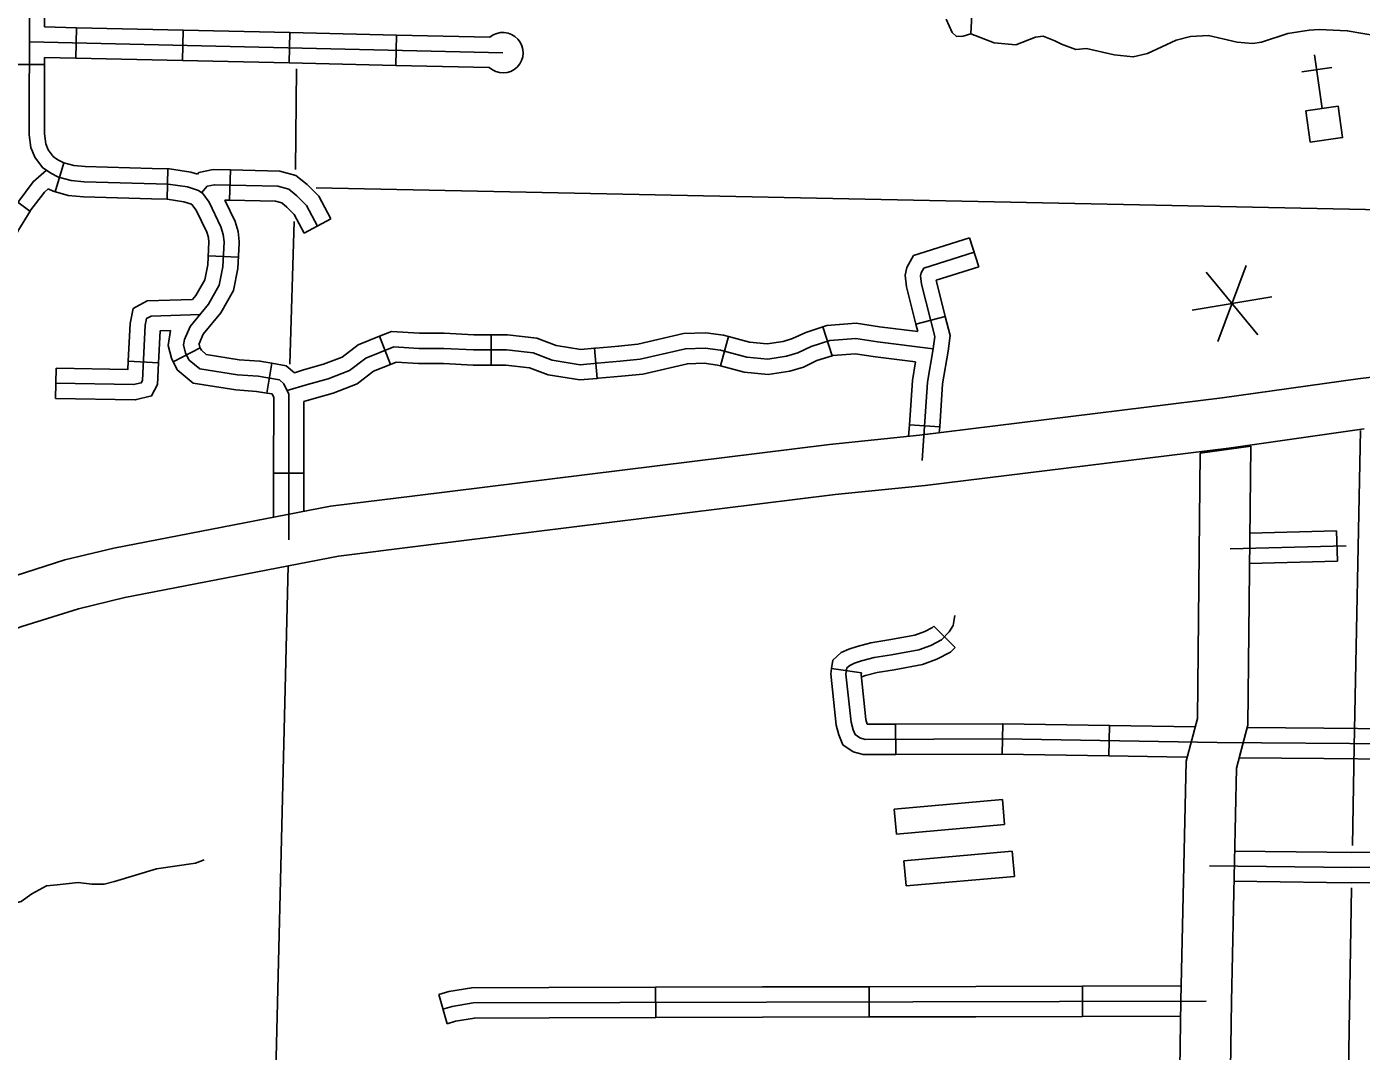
# Model space of a CAD drawing. Extents: x 1370567 to 1373900, y 377514 to 379648.
# Drawn here: x 1372424 to 1372612.6, y 377921.5 to 378066.3 of the extents above; entities that cross this region are included whole.
import ezdxf

# ---------------------------------------------------------------- set-up
doc = ezdxf.new("R2010")
doc.units = 0
doc.layers.add('Default', color=7, linetype='Continuous')

msp = doc.modelspace()

# ---------------------------------------------------------------- linework, layer by layer
at = {"layer": 'Default'}
for p, q in [((1372431.03, 378066.14), (1372430.93, 378061.86)), ((1372446.11, 378065.8), (1372446.01, 378061.51)), ((1372461.19, 378065.45), (1372461.09, 378061.17)), ((1372476.27, 378065.11), (1372476.17, 378060.82)), ((1372606.03, 378062.33), (1372607.1, 378054.72)), ((1372422.21, 378060.94), (1372426.49, 378060.93)), ((1372604.21, 378059.91), (1372608.45, 378060.51)), ((1372429.2, 378047.07), (1372428.02, 378042.95)), ((1372443.81, 378041.9), (1372443.93, 378046.19)), ((1372452.76, 378046.05), (1372452.66, 378041.76)), ((1372424.43, 378040.2), (1372421, 378042.77)), ((1372466.98, 378039.13), (1372463.2, 378037.11)), ((1372557.25, 378036.44), (1372558.55, 378032.35)), ((1372453.91, 378033.7), (1372449.63, 378033.91)), ((1372596.36, 378032.52), (1372592.36, 378021.82)), ((1372590.72, 378031.58), (1372597.99, 378022.76)), ((1372599.99, 378028.11), (1372588.72, 378026.23)), ((1372549.67, 378024.27), (1372553.83, 378025.31)), ((1372475.41, 378018.54), (1372473.84, 378022.53)), ((1372489.61, 378018.47), (1372489.61, 378022.75)), ((1372523.18, 378022.49), (1372522.07, 378018.35)), ((1372536.51, 378023.86), (1372537.83, 378019.79)), ((1372444.68, 378018.92), (1372448.49, 378020.88)), ((1372504.6, 378016.58), (1372504.23, 378020.85)), ((1372442.61, 378018.78), (1372438.33, 378019)), ((1372457.9, 378014.5), (1372458.62, 378018.73)), ((1372428.04, 378013.76), (1372428.13, 378018.05)), ((1372548.76, 378010.01), (1372553.04, 378009.73)), ((1372589.85, 378006.03), (1372597, 378007.02)), ((1372458.88, 378003.2), (1372463.17, 378003.2)), ((1372609.26, 377990.75), (1372609.14, 377995.04)), ((1372555.23, 377978.55), (1372552.2, 377981.58)), ((1372541.99, 377974.95), (1372537.75, 377975.58)), ((1372546.81, 377967.72), (1372546.83, 377963.43)), ((1372561.87, 377963.49), (1372561.94, 377967.77)), ((1372576.95, 377963.23), (1372577.02, 377967.52)), ((1372595.37, 377962.95), (1372596.5, 377967.23)), ((1372596.5, 377967.23), (1372607.35, 377967.14)), ((1372607.35, 377967.14), (1372622.44, 377967.02)), ((1372607.32, 377962.86), (1372595.37, 377962.95)), ((1372622.4, 377962.73), (1372607.32, 377962.86)), ((1372561.91, 377957.07), (1372546.61, 377955.71)), ((1372562.22, 377953.51), (1372561.91, 377957.07)), ((1372546.61, 377955.71), (1372546.92, 377952.16)), ((1372546.92, 377952.16), (1372562.22, 377953.51)), ((1372563.28, 377949.75), (1372547.98, 377948.4)), ((1372563.59, 377946.19), (1372563.28, 377949.75)), ((1372547.98, 377948.4), (1372548.3, 377944.84)), ((1372548.3, 377944.84), (1372563.59, 377946.19)), ((1372512.9, 377926.24), (1372512.88, 377930.53)), ((1372543.06, 377930.6), (1372543.07, 377926.32)), ((1372573.24, 377926.4), (1372573.23, 377930.68)), ((1372482.23, 377929.5), (1372483.4, 377925.37))]:
    msp.add_line(p, q, dxfattribs=at)
for points in [[(1372424.49, 378120.5), (1372424.33, 378051.02), (1372424.58, 378049.22), (1372425.1, 378047.85), (1372426.2, 378046.39), (1372427.37, 378045.58), (1372428.47, 378045.04), (1372430.24, 378044.54), (1372432.1, 378044.37), (1372443.99, 378044.04), (1372446.69, 378043.65), (1372448.25, 378043.12), (1372448.85, 378042.7), (1372449.76, 378041.47), (1372451.44, 378038.01), (1372451.76, 378036.93), (1372451.87, 378035.87), (1372451.7, 378032.36), (1372451.18, 378029.76), (1372449.67, 378027.07), (1372447.1, 378023.94), (1372446.27, 378022.09), (1372446.16, 378021.32), (1372446.44, 378020.17), (1372446.96, 378019.18), (1372448.44, 378017.95), (1372453.78, 378017.09), (1372456.69, 378016.88), (1372459.72, 378016.37), (1372460.34, 378015.83), (1372461.03, 378014.37), (1372461.02, 377993.76)], [(1372426.53, 378075.24), (1372426.51, 378066.25)], [(1372557.62, 378068.85), (1372557.45, 378065.28), (1372556.34, 378064.97), (1372555.42, 378064.89), (1372554.82, 378065.46), (1372553.97, 378067.34)], [(1372431.03, 378066.14), (1372426.51, 378066.25)], [(1372446.11, 378065.8), (1372431.03, 378066.14)], [(1372461.19, 378065.45), (1372446.11, 378065.8)], [(1372617.29, 378064.59), (1372610.64, 378065.73), (1372606.7, 378065.88), (1372605.27, 378065.82), (1372602.24, 378065.34), (1372598.53, 378064.11), (1372597.25, 378063.91), (1372595.11, 378064.09), (1372591.05, 378065.03), (1372588.48, 378064.89), (1372586.46, 378064.41), (1372582.4, 378062.5), (1372580.4, 378062.01), (1372577.69, 378062.33), (1372573.78, 378063.22), (1372572.27, 378063.08), (1372570.24, 378063.82), (1372569.3, 378064.28)], [(1372491.3, 378062.62), (1372424.39, 378064.15)], [(1372476.27, 378065.11), (1372461.19, 378065.45)], [(1372489.46, 378064.8), (1372476.27, 378065.11)], [(1372569.3, 378064.28), (1372567.67, 378064.96), (1372566.56, 378064.82), (1372563.79, 378063.71), (1372560.76, 378064), (1372557.45, 378065.28)], [(1372426.5, 378061.96), (1372426.49, 378060.15)], [(1372430.93, 378061.86), (1372426.5, 378061.96)], [(1372446.01, 378061.51), (1372430.93, 378061.86)], [(1372426.49, 378060.15), (1372426.47, 378051.17), (1372426.67, 378049.75), (1372426.99, 378048.89), (1372427.7, 378047.96), (1372428.11, 378047.68)], [(1372461.09, 378061.17), (1372446.01, 378061.51)], [(1372476.17, 378060.82), (1372461.09, 378061.17)], [(1372461.95, 378046.09), (1372462.1, 378060.32)], [(1372489.37, 378060.52), (1372476.17, 378060.82)], [(1372428.11, 378047.68), (1372428.46, 378047.44), (1372429.24, 378047.05), (1372430.63, 378046.65), (1372432.23, 378046.51), (1372441.72, 378046.25)], [(1372413.74, 378029.68), (1372415.2, 378032.28), (1372416.66, 378033.53), (1372417.8, 378034.37), (1372418.74, 378034.99), (1372419.99, 378036.66), (1372420.82, 378038.43), (1372422.7, 378041.45), (1372424.88, 378044.37), (1372426.75, 378046.01)], [(1372441.72, 378046.25), (1372444.18, 378046.18), (1372447.19, 378045.75), (1372448.1, 378045.44)], [(1372452.76, 378046.05), (1372450.32, 378046.1), (1372448.32, 378045.7), (1372448.1, 378045.44)], [(1372466.98, 378039.13), (1372465.27, 378042.33), (1372463.62, 378043.98), (1372462.03, 378045.28), (1372459.77, 378045.88), (1372452.76, 378046.05)], [(1372424.43, 378040.2), (1372426.47, 378042.91), (1372427, 378043.38)], [(1372427, 378043.38), (1372427.7, 378043.04), (1372429.85, 378042.42), (1372431.98, 378042.23), (1372441.61, 378041.96)], [(1372465.09, 378038.12), (1372463.53, 378041.04), (1372462.18, 378042.39), (1372461.03, 378043.33), (1372459.47, 378043.75), (1372450.51, 378043.96), (1372449.47, 378043.75), (1372448.67, 378042.82)], [(1372464.9, 378043.51), (1372613.23, 378040.47), (1372755.49, 378038.15)], [(1372441.61, 378041.96), (1372443.81, 378041.9), (1372446.19, 378041.56), (1372447.26, 378041.2), (1372447.33, 378041.15), (1372447.92, 378040.35), (1372449.44, 378037.24), (1372449.65, 378036.51), (1372449.72, 378035.81), (1372449.73, 378035.89)], [(1372451.99, 378041.78), (1372453.45, 378038.78), (1372453.87, 378037.34), (1372454.02, 378035.93), (1372454.01, 378035.68)], [(1372452.66, 378041.76), (1372451.99, 378041.78)], [(1372463.2, 378037.11), (1372461.79, 378039.75), (1372460.74, 378040.8), (1372460.03, 378041.38), (1372459.16, 378041.61), (1372452.66, 378041.76)], [(1372415.61, 378028.63), (1372416.88, 378030.9), (1372417.99, 378031.85), (1372419.03, 378032.61), (1372420.23, 378033.41), (1372421.83, 378035.55), (1372422.71, 378037.41), (1372424.47, 378040.24), (1372424.43, 378040.2)], [(1372461.19, 378018.58), (1372461.78, 378038.76)], [(1372449.73, 378035.89), (1372449.57, 378032.62), (1372449.15, 378030.52), (1372447.89, 378028.28), (1372447.42, 378027.71)], [(1372454.01, 378035.68), (1372453.83, 378032.1), (1372453.22, 378029.01), (1372451.44, 378025.85), (1372448.94, 378022.81), (1372448.29, 378021.36)], [(1372557.25, 378036.44), (1372549.34, 378033.94), (1372548.38, 378032.25), (1372548.16, 378031.15), (1372548.36, 378029.5), (1372549.67, 378024.27)], [(1372557.9, 378034.4), (1372550.79, 378032.15), (1372550.42, 378031.49), (1372550.33, 378031.06), (1372550.47, 378029.89), (1372552.33, 378022.5), (1372552.13, 378020.76), (1372551.3, 378016.05), (1372550.58, 378005)], [(1372558.55, 378032.35), (1372552.56, 378030.46), (1372552.59, 378030.28), (1372553.83, 378025.31)], [(1372438.33, 378019), (1372438.6, 378024.36), (1372439.04, 378026.47), (1372440.99, 378027.53), (1372447.42, 378027.71)], [(1372428.09, 378015.91), (1372439.08, 378015.7), (1372440.16, 378015.95), (1372440.33, 378016.3), (1372440.73, 378024.09), (1372440.93, 378025.06), (1372441.56, 378025.4), (1372448.5, 378025.6)], [(1372549.94, 378023.2), (1372544.54, 378023.88), (1372541.24, 378024.38), (1372537.09, 378024.05), (1372536.51, 378023.86)], [(1372549.67, 378024.27), (1372549.94, 378023.2)], [(1372553.83, 378025.31), (1372554.5, 378022.64), (1372554.25, 378020.45), (1372553.43, 378015.79), (1372553.04, 378009.73)], [(1372442.61, 378018.78), (1372442.84, 378023.29), (1372444.29, 378023.34)], [(1372444.29, 378023.34), (1372443.98, 378021.21), (1372444.42, 378019.42), (1372445.25, 378017.81), (1372447.52, 378015.92), (1372453.53, 378014.96), (1372456.44, 378014.75), (1372457.9, 378014.5)], [(1372461.81, 378017.39), (1372463.09, 378017.77), (1372465.93, 378018.58), (1372468.57, 378019.58), (1372470.85, 378021.34), (1372473.84, 378022.53)], [(1372473.84, 378022.53), (1372475.53, 378023.19), (1372479.48, 378022.96), (1372483.01, 378022.96), (1372487.18, 378022.75), (1372489.61, 378022.75)], [(1372489.61, 378022.75), (1372491.93, 378022.75), (1372496.07, 378022.29), (1372498.83, 378021.23), (1372502.3, 378020.68), (1372504.23, 378020.85)], [(1372523.18, 378022.49), (1372522.46, 378022.68), (1372519.98, 378023.01), (1372516.82, 378022.92), (1372510.36, 378021.42), (1372507.64, 378021.15)], [(1372552.13, 378020.76), (1372544.25, 378021.76), (1372541.17, 378022.22), (1372537.51, 378021.94), (1372534.88, 378021.08), (1372533, 378020.2), (1372531.37, 378019.72), (1372528.72, 378019.29), (1372525.78, 378019.58), (1372522.04, 378020.58), (1372519.87, 378020.87), (1372517.1, 378020.78), (1372510.7, 378019.3), (1372507.85, 378019.02)], [(1372536.51, 378023.86), (1372534.1, 378023.08), (1372532.24, 378022.21), (1372530.9, 378021.81), (1372528.65, 378021.45), (1372526.16, 378021.69), (1372523.18, 378022.49)], [(1372448.35, 378021.48), (1372448.34, 378021.42), (1372448.46, 378020.93), (1372448.66, 378020.55), (1372449.36, 378019.97), (1372454.02, 378019.22), (1372456.95, 378019.02), (1372458.62, 378018.73)], [(1372460.8, 378014.86), (1372463.69, 378015.71), (1372466.6, 378016.54), (1372469.62, 378017.69), (1372471.92, 378019.46), (1372475.87, 378021.03), (1372479.42, 378020.82), (1372482.96, 378020.82), (1372487.12, 378020.61), (1372491.81, 378020.61), (1372495.56, 378020.19), (1372498.27, 378019.15), (1372502.23, 378018.52), (1372504.62, 378018.73), (1372507.85, 378019.02)], [(1372504.23, 378020.85), (1372504.44, 378020.87), (1372507.66, 378021.15)], [(1372592.25, 377965.12), (1372642.29, 377964.72), (1372709.72, 377963.84), (1372714.44, 377972.8), (1372716.89, 377976.62), (1372718.72, 377980.02), (1372720.69, 377984.19), (1372722.61, 377990.18), (1372723.38, 377993.72), (1372723.98, 377998.17), (1372726.38, 378020.41)], [(1372638.12, 378019.67), (1372612.13, 378016.52), (1372592.99, 378013.82), (1372550.18, 378008.55), (1372537.48, 378007.25), (1372478.83, 378000), (1372466.94, 377998.51), (1372436.31, 377992.59), (1372429.37, 377990.92), (1372421, 377988.27), (1372413.57, 377985.61), (1372406.8, 377982.66), (1372394.07, 377976.49), (1372356.32, 377956.43), (1372345.54, 377952.22), (1372282.08, 377934.42), (1372259.45, 377928.78)], [(1372428.04, 378013.76), (1372439.31, 378013.55), (1372441.63, 378014.1), (1372442.45, 378015.74), (1372442.61, 378018.78)], [(1372428.13, 378018.05), (1372438.27, 378017.86), (1372438.33, 378019)], [(1372458.62, 378018.73), (1372460.67, 378018.38), (1372461.81, 378017.39)], [(1372463.17, 378013.32), (1372464.28, 378013.65), (1372467.28, 378014.51), (1372470.68, 378015.8), (1372472.99, 378017.58), (1372475.41, 378018.54)], [(1372475.41, 378018.54), (1372476.22, 378018.86), (1372479.35, 378018.67), (1372482.9, 378018.67), (1372487.07, 378018.47), (1372489.61, 378018.47)], [(1372489.61, 378018.47), (1372491.69, 378018.47), (1372495.05, 378018.09), (1372497.71, 378017.07), (1372502.15, 378016.37), (1372504.6, 378016.58)], [(1372522.07, 378018.35), (1372521.62, 378018.47), (1372519.76, 378018.72), (1372517.38, 378018.65), (1372511.05, 378017.18), (1372508.06, 378016.89)], [(1372537.83, 378019.79), (1372535.67, 378019.09), (1372533.77, 378018.19), (1372531.85, 378017.62), (1372528.78, 378017.13), (1372525.39, 378017.46), (1372522.07, 378018.35)], [(1372549.63, 378018.92), (1372543.96, 378019.64), (1372541.09, 378020.07), (1372537.93, 378019.82), (1372537.83, 378019.79)], [(1372549.63, 378018.92), (1372549.17, 378016.3), (1372548.76, 378010.01)], [(1372504.6, 378016.58), (1372504.81, 378016.6), (1372508.04, 378016.88)], [(1372457.9, 378014.5), (1372458.66, 378014.38), (1372458.89, 378013.89), (1372458.88, 378003.2)], [(1372463.17, 378013.32), (1372463.17, 378003.2)], [(1372260.88, 377921.78), (1372283.91, 377927.52), (1372347.81, 377945.43), (1372359.3, 377949.93), (1372397.21, 377970.07), (1372409.89, 377976.22), (1372416.2, 377978.97), (1372423.28, 377981.5), (1372431.29, 377984.03), (1372437.83, 377985.6), (1372468.07, 377991.45), (1372479.71, 377992.91), (1372538.28, 378000.15), (1372550.98, 378001.45), (1372593.93, 378006.74), (1372613.05, 378009.44)], [(1372548.76, 378010.01), (1372548.65, 378008.36)], [(1372553.04, 378009.73), (1372552.98, 378008.89)], [(1372612.52, 378009.2), (1372611.63, 377964.54), (1372611.37, 377950.54)], [(1372587.13, 377928.66), (1372587.86, 377962.48), (1372589.46, 377968.52), (1372589.85, 378006.03)], [(1372597, 378007.02), (1372596.59, 377967.55), (1372594.98, 377961.48), (1372594.27, 377928.51)], [(1372458.88, 378003.2), (1372458.88, 377996.95)], [(1372463.17, 378003.2), (1372463.17, 377997.78)], [(1372596.87, 377994.69), (1372609.14, 377995.04)], [(1372594.12, 377992.47), (1372610.48, 377992.93)], [(1372596.83, 377990.4), (1372609.26, 377990.75)], [(1372460.93, 377990.07), (1372458.51, 377891.63), (1372458.12, 377822.05)], [(1372561.9, 377965.63), (1372542.52, 377965.56), (1372541.73, 377965.78), (1372541.07, 377966.23), (1372540.81, 377966.89), (1372540.5, 377967.99), (1372539.79, 377974.78), (1372539.93, 377975.66), (1372540.32, 377976.02), (1372540.99, 377976.33), (1372541.96, 377976.64), (1372543.76, 377977.12), (1372546.23, 377977.52), (1372550.07, 377978.22), (1372551.79, 377978.84), (1372553.28, 377979.63), (1372554.39, 377980.74), (1372554.92, 377981.66), (1372555.18, 377983.08)], [(1372537.75, 377975.58), (1372537.92, 377976.75), (1372539.13, 377977.83), (1372540.2, 377978.33), (1372541.35, 377978.69), (1372543.31, 377979.22), (1372545.87, 377979.63), (1372549.51, 377980.3), (1372550.92, 377980.81), (1372552, 377981.38), (1372552.2, 377981.58)], [(1372541.9, 377974.37), (1372542.56, 377974.58), (1372544.21, 377975.02), (1372546.6, 377975.41), (1372550.63, 377976.15), (1372552.65, 377976.88), (1372554.57, 377977.89), (1372555.23, 377978.55)], [(1372546.83, 377963.43), (1372542.23, 377963.41), (1372540.82, 377963.82), (1372539.33, 377964.81), (1372538.78, 377966.2), (1372538.39, 377967.59), (1372537.64, 377974.83), (1372537.75, 377975.58)], [(1372546.81, 377967.72), (1372542.82, 377967.7), (1372542.8, 377967.71), (1372542.61, 377968.39), (1372541.95, 377974.73), (1372541.99, 377974.95)], [(1372561.9, 377967.77), (1372546.81, 377967.72)], [(1372561.94, 377967.77), (1372577.02, 377967.52)], [(1372577.02, 377967.52), (1372589.14, 377967.32)], [(1372561.9, 377965.63), (1372592.25, 377965.12)], [(1372642.29, 377964.72), (1372641.86, 377956.61), (1372641.44, 377955.84), (1372640.66, 377955.18), (1372630.93, 377948.62), (1372628.9, 377947.63), (1372627.7, 377947.26), (1372626.25, 377947.26), (1372624.9, 377947.49), (1372611.32, 377947.44), (1372591.16, 377947.68)], [(1372561.91, 377963.49), (1372546.83, 377963.43)], [(1372561.87, 377963.49), (1372576.95, 377963.23)], [(1372576.95, 377963.23), (1372587.87, 377963.05)], [(1372607.76, 377949.62), (1372594.73, 377949.78)], [(1372622.81, 377949.62), (1372611.32, 377949.58), (1372607.76, 377949.62)], [(1372397.09, 377934.05), (1372400.57, 377934.88), (1372402.34, 377935.6), (1372406.08, 377937.85), (1372408.62, 377938.62), (1372410.79, 377939.42), (1372412.36, 377940.36), (1372413.85, 377940.53), (1372416.1, 377940.21), (1372417.93, 377940.27), (1372418.93, 377940.55), (1372422.15, 377942.35), (1372423.21, 377942.63), (1372424.72, 377943.75), (1372426.78, 377944.86), (1372428.26, 377945), (1372431.26, 377945.34), (1372433.17, 377945.08), (1372434.94, 377945.11), (1372436.37, 377945.45), (1372442.34, 377947.24), (1372447.82, 377948.07), (1372449.05, 377948.55)], [(1372607.7, 377945.34), (1372594.64, 377945.5)], [(1372622.82, 377945.34), (1372611.31, 377945.3), (1372607.7, 377945.34)], [(1372611.27, 377944.56), (1372610.34, 377890.01), (1372609.84, 377854.55)], [(1372497.8, 377930.49), (1372486.88, 377930.46), (1372483.65, 377929.9), (1372482.23, 377929.5)], [(1372512.88, 377930.53), (1372497.8, 377930.49)], [(1372512.88, 377930.53), (1372527.97, 377930.56)], [(1372527.97, 377930.56), (1372543.06, 377930.6)], [(1372558.14, 377930.64), (1372543.06, 377930.6)], [(1372573.23, 377930.68), (1372558.14, 377930.64)], [(1372573.23, 377930.68), (1372587.17, 377930.72)], [(1372482.81, 377927.43), (1372484.13, 377927.8), (1372487.07, 377928.32), (1372590.7, 377928.58)], [(1372543.52, 377817.56), (1372568.53, 377853.1), (1372571.2, 377854.76), (1372580.77, 377858.21), (1372581.9, 377858.78), (1372584.47, 377860.59), (1372585.02, 377861.21), (1372585.43, 377861.92), (1372585.62, 377862.55), (1372585.71, 377863.14), (1372586.56, 377890.28), (1372587.13, 377928.64)], [(1372594.27, 377928.53), (1372593.7, 377890.11), (1372592.84, 377862.48), (1372592.6, 377860.95), (1372592.02, 377859.06), (1372590.85, 377857.02), (1372589.26, 377855.22), (1372585.58, 377852.63), (1372583.59, 377851.63), (1372574.33, 377848.29), (1372573.53, 377847.8), (1372552.26, 377817.56)], [(1372483.4, 377925.37), (1372484.6, 377925.71), (1372487.26, 377926.17), (1372497.81, 377926.2)], [(1372497.81, 377926.2), (1372512.9, 377926.24)], [(1372512.9, 377926.24), (1372527.98, 377926.28)], [(1372527.98, 377926.28), (1372543.07, 377926.32)], [(1372543.07, 377926.32), (1372558.15, 377926.36)], [(1372558.15, 377926.36), (1372573.24, 377926.4)], [(1372573.24, 377926.4), (1372587.09, 377926.43)]]:
    msp.add_lwpolyline(points, dxfattribs=at)
msp.add_lwpolyline([(1372605.42, 378049.98), (1372604.8, 378054.39), (1372609.38, 378055.04), (1372610, 378050.62)], close=True, dxfattribs=at)
msp.add_arc((1372491.3, 378062.62), 2.86, 227.2787, 130.0987, dxfattribs=at)

doc.saveas('drawing.dxf')
